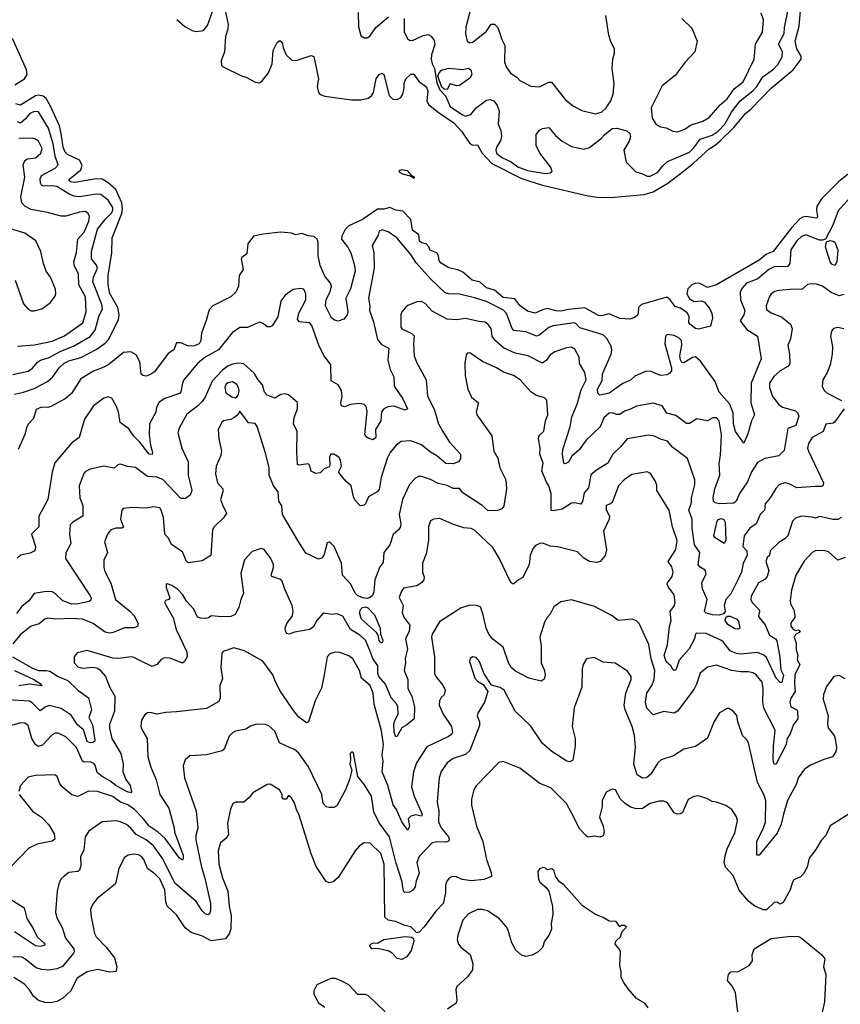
# Model space of a CAD drawing. Extents: x 2086813 to 2278017, y 548126 to 753336.
# Tile 283 of 461: x 2176140 to 2181562, y 684028 to 690537. Entities that reach past the tile are written whole.
import ezdxf

# ---------------------------------------------------------------- set-up
doc = ezdxf.new("R2010")
doc.units = 0

msp = doc.modelspace()

# ---------------------------------------------------------------- linework, layer by layer
at = {"layer": '0CON10XD'}
for points in [[(2179132.5, 690655), (2179087.7, 690487.7), (2179086, 690444), (2179096.7, 690395), (2179114.1, 690384.1), (2179135, 690388.8), (2179225, 690460), (2179255, 690506.2), (2179277.6, 690507.6), (2179299.4, 690485), (2179325.4, 690405.4), (2179345.7, 690365), (2179342.9, 690255), (2179354.5, 690224.5), (2179383.8, 690183.8), (2179425, 690156), (2179445, 690134), (2179517, 690097), (2179575, 690093.1), (2179635, 690124.2), (2179652.7, 690122.7), (2179746.2, 690006.2), (2179798.8, 689965), (2179855, 689937.5), (2179945, 689914.2), (2179983.3, 689925), (2180015, 689954), (2180045, 690000), (2180061.5, 690045), (2180067.1, 690115), (2180055.6, 690215), (2180058.6, 690275), (2180070.8, 690315), (2180070, 690345), (2180048, 690385), (2180032, 690435), (2180013.3, 690565)], [(2179870.2, 689679.8), (2179905, 689692.1), (2179985, 689752.5), (2180002.8, 689775), (2180055, 689817), (2180085, 689820), (2180151, 689801), (2180170.7, 689785), (2180174.8, 689765), (2180166.1, 689733.9), (2180132.7, 689675), (2180147.5, 689595), (2180210.3, 689530.3), (2180255, 689517.5), (2180285, 689501.4), (2180305, 689501.9), (2180355, 689525.6), (2180389.3, 689570.7), (2180421.2, 689598.8), (2180565, 689661.9), (2180595, 689690.7), (2180635, 689746.3), (2180715, 689772.8), (2180755, 689799.3), (2180798.5, 689845), (2180843.9, 689925), (2180899.6, 690000.4), (2180983.6, 690066.4), (2181010.3, 690095), (2181050.2, 690159.8), (2181119.7, 690210.3), (2181150.1, 690239.9), (2181178.8, 690291.2), (2181180.9, 690325), (2181154.6, 690375), (2181190, 690445), (2181193.2, 690485), (2181224.7, 690635)], [(2177177.8, 690537.8), (2177230.7, 690490.7), (2177278.8, 690465), (2177305, 690458.9), (2177355.3, 690464.7), (2177381.9, 690498.1), (2177425, 690621.2)], [(2177498.3, 690598.3), (2177517.5, 690505), (2177516.2, 690475), (2177500, 690425), (2177494.2, 690325), (2177472, 690265), (2177473.8, 690235), (2177483.3, 690225), (2177605, 690166.2), (2177640, 690155), (2177695, 690123.8), (2177725, 690120), (2177745, 690135.6), (2177784.2, 690185.8), (2177808.5, 690245), (2177815, 690332.5), (2177841.2, 690385), (2177859.3, 690399.3), (2177873.8, 690385), (2177881.2, 690351.2), (2177901.2, 690305), (2177938.3, 690268.3), (2177966.7, 690266.7), (2178065, 690300), (2178083, 690293), (2178114.4, 690145), (2178105.6, 690095), (2178114.5, 690054.5), (2178125, 690042.5), (2178155, 690030.6), (2178332.4, 690007.6), (2178395, 690008), (2178441.9, 690018.1), (2178465, 690033.3), (2178476.9, 690055), (2178495.5, 690145), (2178515, 690174), (2178535, 690184), (2178546.7, 690175), (2178581.2, 690035), (2178605, 690012.2), (2178635, 690008.7), (2178658, 690022), (2178671.6, 690045), (2178681.1, 690085), (2178679.7, 690115), (2178690.3, 690145), (2178725, 690176.4), (2178745, 690175.6), (2178778.8, 690125), (2178819.3, 690099.3), (2178830.5, 690085), (2178835.6, 690064.4), (2178830.7, 690000.7), (2178842, 689975), (2178904.6, 689924.6), (2179008.1, 689855), (2179059.2, 689799.2), (2179115, 689718), (2179135, 689708.3), (2179165, 689708.5), (2179177, 689685), (2179194.9, 689654.9), (2179258.6, 689585), (2179455, 689487.7), (2179595, 689443.3), (2179895, 689371.5), (2179955, 689363), (2180045, 689360.9), (2180265, 689380.8), (2180325, 689398.6), (2180423.1, 689456.9), (2180515, 689526.6), (2180592.8, 689587.2), (2180695, 689683.1), (2180735, 689707), (2180771.4, 689738.6), (2180858.1, 689825), (2180935, 689916.8), (2180972.1, 689947.9), (2181104.6, 690085), (2181250.5, 690205), (2181303.8, 690275), (2181303.8, 690295), (2181274.3, 690345), (2181264.1, 690394.1), (2181289.3, 690495), (2181300, 690595)], [(2178376.1, 690583.9), (2178379.3, 690489.3), (2178395, 690432.5), (2178415, 690417.5), (2178435, 690417.5), (2178453, 690427), (2178492, 690485), (2178577.1, 690555)], [(2180513.8, 690545), (2180581.1, 690481.1), (2180616, 690395), (2180601.2, 690325), (2180536.2, 690255), (2180471.2, 690168.8), (2180385, 690100), (2180311.9, 689955), (2180319.4, 689885), (2180345, 689843.8), (2180375, 689828), (2180411.7, 689821.7), (2180455, 689800), (2180485, 689796), (2180505, 689802), (2180535, 689812), (2180571.4, 689838.6), (2180653.3, 689865), (2180695, 689889.2), (2180767.1, 689972.9), (2180815, 690013.9), (2180859.6, 690080.4), (2180921.2, 690125), (2180992.9, 690275), (2181001.4, 690375), (2181048.5, 690455), (2181054.4, 690535), (2181038.8, 690578.8)], [(2178680.5, 690545), (2178680.9, 690455), (2178702.4, 690412.4), (2178715, 690402), (2178735, 690398.6), (2178805, 690432.9), (2178837.8, 690437.8), (2178858.7, 690428.7), (2178879.4, 690399.4), (2178883.5, 690373.5), (2178861.6, 690305), (2178858, 690275), (2178864.7, 690244.7), (2178880, 690215), (2178895, 690118.8), (2178915, 690072), (2178953.9, 690033.9), (2178985, 689963.1), (2179065, 689907.5), (2179085, 689899.4), (2179119.7, 689910.3), (2179155, 689954), (2179225, 690004), (2179251.7, 690008.3), (2179275, 689999.2), (2179295, 689970), (2179307.9, 689935), (2179300.6, 689845), (2179318, 689805), (2179324.4, 689765), (2179316.7, 689735), (2179290.5, 689695), (2179285.6, 689675), (2179290.5, 689655), (2179325, 689624.7), (2179387.3, 689597.3), (2179432.2, 689565), (2179495, 689539.5), (2179615, 689519.3), (2179645, 689523.5), (2179658, 689535), (2179646.9, 689565), (2179577.5, 689655), (2179552, 689705), (2179553.3, 689776.7), (2179575, 689806.2), (2179595, 689818), (2179636.7, 689825), (2179680.2, 689770.2), (2179725, 689734.5), (2179785, 689699.1), (2179870.2, 689679.8)], [(2176108.5, 690105), (2176171.5, 690145), (2176190, 690175), (2176184.6, 690205), (2176092.4, 690412.4)], [(2178965, 690076.2), (2178945, 690078), (2178930, 690090), (2178902.5, 690162.5), (2178910.8, 690185), (2178927.2, 690202.8), (2178975, 690215.3), (2179065, 690207.1), (2179105, 690215.3), (2179120, 690205), (2179128, 690175), (2179115, 690149.4), (2179045, 690102.3), (2179025, 690100), (2178985, 690112.5), (2178965, 690076.2)], [(2176105, 688061.8), (2176165, 688074.2), (2176235, 688098.1), (2176324.3, 688145.7), (2176359.1, 688175), (2176400.4, 688235), (2176432.9, 688267.1), (2176465, 688281.9), (2176545, 688304.2), (2176645, 688356.9), (2176705, 688397.6), (2176727, 688423), (2176791.9, 688551.9), (2176797, 688585), (2176789.4, 688635), (2176736.6, 688726.6), (2176724.7, 688785), (2176723.7, 688845), (2176749.6, 688995), (2176751.6, 689095), (2176815.7, 689255), (2176820.2, 689285), (2176814, 689325), (2176774.4, 689415), (2176725, 689457.6), (2176685, 689481.9), (2176645, 689484), (2176505, 689461.2), (2176475, 689464.3), (2176465, 689473.1), (2176471.4, 689485), (2176542.9, 689545), (2176552.9, 689575), (2176535, 689607.3), (2176455.5, 689645), (2176440.1, 689660.1), (2176427.6, 689695), (2176414.8, 689785), (2176402, 689835), (2176343.3, 689965), (2176315.3, 690015.3), (2176295, 690030.3), (2176265, 690037.3), (2176245, 690033.9), (2176145, 689972.1), (2176115, 689979.7)], [(2176095, 688191.5), (2176195.9, 688214.1), (2176225, 688233.5), (2176257.5, 688272.5), (2176277.5, 688285), (2176335, 688304.7), (2176410.9, 688345), (2176495, 688377.5), (2176605, 688442), (2176638.9, 688485), (2176663.3, 688575), (2176687.5, 688625), (2176681.6, 688655), (2176624, 688804), (2176627.6, 688835), (2176653.1, 688895), (2176647.2, 688915), (2176615.3, 688955), (2176614.7, 689005.3), (2176655, 689152.5), (2176705, 689215.8), (2176745.2, 689255), (2176755.8, 689275), (2176754.5, 689295), (2176725, 689343.4), (2176675, 689380.7), (2176645, 689382.8), (2176535, 689366.8), (2176499.4, 689369.4), (2176470.5, 689380.5), (2176385, 689433.2), (2176355, 689439.5), (2176296.2, 689436.2), (2176283.3, 689443.3), (2176277.3, 689455), (2176276, 689485), (2176283.4, 689506.6), (2176375, 689555.3), (2176393.2, 689576.8), (2176373.7, 689633.7), (2176361.1, 689715), (2176329.9, 689819.9), (2176265, 689927.8), (2176235, 689929.4), (2176205, 689914.5), (2176179.1, 689880.9), (2176145, 689852.9), (2176125, 689861.2)], [(2176173.5, 689606.5), (2176192.4, 689617.6), (2176245, 689624.5), (2176279.1, 689655), (2176287.9, 689685), (2176265, 689732.9), (2176245, 689747.8), (2176225, 689753.5), (2176135, 689750.9)], [(2176125, 688377.9), (2176238, 688388), (2176355, 688410.8), (2176435, 688446.8), (2176556.6, 688533.4), (2176579.6, 688605), (2176575.3, 688704.7), (2176531.6, 688785), (2176528.1, 688855), (2176500.4, 688915), (2176497.3, 688935), (2176515, 688996.7), (2176523.9, 689085), (2176565, 689131.5), (2176597.2, 689205), (2176600.9, 689235), (2176592.5, 689255), (2176575, 689269.7), (2176535.4, 689265.4), (2176445, 689238.2), (2176415, 689236.9), (2176322.8, 689262.8), (2176215, 689282), (2176173.5, 689305), (2176155, 689325.8), (2176146.8, 689365), (2176174.7, 689495), (2176162.3, 689575), (2176173.5, 689606.5)], [(2178745, 689487.5), (2178722, 689502), (2178671.4, 689515), (2178655.8, 689525), (2178647.5, 689535), (2178650, 689540), (2178665, 689546.7), (2178699.1, 689539.1), (2178722.3, 689512.3), (2178748, 689495), (2178745, 689487.5)], [(2181614.8, 689515.2), (2181551.9, 689468.1), (2181438.8, 689355), (2181407.5, 689305), (2181404.1, 689275), (2181410.5, 689235), (2181406.2, 689223.8), (2181335, 689234.8), (2181315, 689231.9), (2181295, 689219.8), (2181240.1, 689159.9), (2181118.2, 689005), (2181075, 688985.8), (2181025, 688947.1), (2180745, 688783.6), (2180685, 688767.1), (2180633.3, 688793.3), (2180605, 688795.2), (2180581.5, 688785), (2180555, 688757.7), (2180548.1, 688725), (2180565, 688694.1), (2180595, 688674.1), (2180645, 688677.8), (2180665, 688670), (2180700, 688625), (2180713.1, 688595), (2180716.9, 688565), (2180705, 688511.2), (2180625, 688490.8), (2180605, 688495.2), (2180567.3, 688525), (2180562.1, 688535), (2180563.5, 688575), (2180549, 688599), (2180505, 688629.1), (2180470.8, 688640.8), (2180438.5, 688685), (2180415, 688701.4), (2180248.1, 688655), (2180229.5, 688635), (2180226.1, 688595), (2180219.2, 688580.8), (2180203, 688567), (2180172.2, 688557.7), (2180105, 688561.6), (2180035, 688591.9), (2179985, 688578.6), (2179965, 688580.2), (2179875, 688632.2), (2179765, 688622), (2179715, 688610), (2179685, 688611.1), (2179625, 688627.2), (2179595, 688618.9), (2179545, 688597.5), (2179495, 688610.6), (2179445, 688647.5), (2179410.4, 688690.4), (2179335, 688700.6), (2179278.1, 688748.1), (2179224.4, 688765), (2179181.3, 688801.3), (2179129.2, 688815), (2179068.3, 688868.3), (2179034.1, 688884.1), (2178975, 688896.2), (2178925, 688927.3), (2178911.8, 688941.8), (2178906, 688975), (2178895, 688994.5), (2178852.2, 689012.2), (2178843.5, 689035), (2178825.7, 689055), (2178795, 689062.5), (2178782.3, 689072.3), (2178777.3, 689115), (2178736.3, 689146.3), (2178723.5, 689215), (2178670.8, 689270.8), (2178625, 689278), (2178585, 689294.3), (2178545, 689284.8), (2178505, 689284.2), (2178405, 689216.2), (2178313.9, 689175), (2178290.3, 689149.7)], [(2181645, 689381.4), (2181547.1, 689272.9), (2181512, 689178), (2181463.8, 689086.2), (2181445, 689078.8), (2181425, 689079.2), (2181335, 689114.4), (2181305, 689103.3), (2181275, 689075.5), (2181235.9, 689015), (2181227.8, 688925), (2181215.6, 688905), (2181125, 688903.9), (2181088.9, 688885), (2181016.6, 688823.4), (2180942.5, 688795), (2180910.5, 688759.5), (2180900.9, 688735), (2180902.7, 688685), (2180931.9, 688615), (2180925.6, 688585), (2180900, 688545), (2180945, 688488.1), (2181015.6, 688445), (2181038.9, 688295), (2180972, 688135), (2180971.1, 688005), (2180995.6, 687925), (2180975.6, 687885), (2180950.9, 687799.1), (2180925, 687737.5), (2180870, 687815), (2180856.2, 687865), (2180853.4, 687935), (2180832.6, 687995), (2180762, 688075), (2180735.3, 688145), (2180638.7, 688278.7), (2180605, 688309.1), (2180585, 688304.6), (2180527.7, 688267.7), (2180515, 688270.8), (2180505, 688287.5), (2180502.7, 688315), (2180515.9, 688385.9), (2180513.6, 688415), (2180495, 688434.5), (2180465, 688448.8), (2180417.5, 688455), (2180405.9, 688444.1), (2180403.1, 688395), (2180446.7, 688235), (2180445.5, 688215), (2180435, 688200), (2180415, 688188.9), (2180375, 688185.6), (2180305, 688213.3), (2180275, 688210.9), (2180205, 688180), (2180176.5, 688153.5), (2180125, 688132.3), (2180035, 688067.3), (2179973.3, 688055), (2179958.9, 688068.9), (2179958.2, 688095), (2179988.6, 688151.4), (2179991.7, 688195), (2180047.9, 688325), (2180052.3, 688355), (2180048.5, 688378.5), (2180018.8, 688428.8), (2179995, 688452.4), (2179840.7, 688500.7), (2179817, 688527), (2179802.4, 688532.4), (2179665, 688513.1), (2179635, 688501.2), (2179569.9, 688450.1), (2179555, 688444.7), (2179483.3, 688473.3), (2179405, 688481.8), (2179394.2, 688495), (2179355.8, 688595), (2179337.3, 688617.3), (2179225, 688674.1), (2179145, 688698.8), (2179045, 688722.1), (2178975, 688724), (2178950.8, 688730.9), (2178854.2, 688824.2), (2178759.2, 688929.2), (2178725, 688984.5), (2178631.1, 689095), (2178575, 689135.3), (2178535, 689147.5), (2178515, 689138), (2178508.1, 689111.9), (2178468.5, 689045), (2178478.8, 688995), (2178482.2, 688895), (2178444, 688695), (2178453.9, 688643.9), (2178452.2, 688615), (2178478.7, 688538.7), (2178503, 688423), (2178530.3, 688390.3), (2178578.5, 688365), (2178571.6, 688285), (2178588.4, 688225), (2178611.2, 688175), (2178614.6, 688115), (2178671.2, 688031.2), (2178703.3, 687965), (2178685, 687956.2), (2178615, 687981.4), (2178572.7, 687977.3), (2178546.4, 687965), (2178530, 687945), (2178526.2, 687885), (2178491.7, 687828.3), (2178493.8, 687775), (2178475, 687759.6), (2178447.3, 687767.3), (2178428.6, 687778.6), (2178420.9, 687795), (2178436.8, 687946.8), (2178429.2, 687979.2), (2178415, 687992.7), (2178385, 687998.8), (2178325, 687993.1), (2178285, 687978), (2178266.7, 687985), (2178260.8, 688005), (2178270, 688045), (2178266.4, 688086.4), (2178243.2, 688123.2), (2178198.6, 688148.6), (2178196.2, 688255), (2178150.6, 688315), (2178118.5, 688378.5), (2178070.5, 688515), (2178055, 688532.5), (2177989.7, 688539.7), (2177975.6, 688555), (2177983.8, 688596.2), (2178029.5, 688685), (2178031.4, 688725), (2178017.5, 688755), (2177995, 688760.6), (2177947, 688753), (2177894.3, 688715), (2177864.5, 688675), (2177845, 688572.5), (2177807.3, 688512.7), (2177795, 688506.2), (2177775, 688506.7), (2177748.9, 688528.9), (2177725, 688537.1), (2177645, 688502.2), (2177595, 688501.2), (2177542.8, 688467.2), (2177453.5, 688355), (2177365, 688306.7), (2177314.6, 688265), (2177224.5, 688155), (2177215.3, 688134.7), (2177205, 688076.2), (2177196.7, 688065), (2177098.3, 688031.7), (2177062.3, 688007.7), (2177044.6, 687975), (2177038.5, 687941.5), (2176997.3, 687865), (2176996.2, 687795), (2177003.8, 687725), (2177017.5, 687675), (2177015, 687663.1), (2176995, 687665.5), (2176985.5, 687675), (2176933.9, 687743.9), (2176894, 687784), (2176861.8, 687831.8), (2176804.6, 687874.6), (2176793.7, 687943.7), (2176777.8, 687985), (2176748, 688035), (2176725, 688044.4), (2176695, 688034.5), (2176628.2, 687985), (2176568.5, 687895), (2176533.5, 687775), (2176483.1, 687736.9), (2176373.1, 687606.9), (2176355.5, 687545), (2176325.4, 687364.6), (2176267.5, 687255), (2176267.1, 687185), (2176218, 687135), (2176244.3, 687055), (2176242.5, 687035), (2176235, 687023.8), (2176208.8, 687011.2), (2176145, 686997.8), (2176122.6, 686977.4)], [(2176109.4, 688815), (2176165, 688658), (2176195, 688622.9), (2176215, 688612.9), (2176235, 688611.4), (2176286.7, 688625), (2176341.2, 688665), (2176375, 688710), (2176379.2, 688725), (2176375.7, 688755), (2176342.5, 688835), (2176314.2, 688875), (2176296.2, 688925), (2176279.2, 689005), (2176245.8, 689075), (2176175, 689125.5), (2176028.7, 689168.7)], [(2178290.3, 689149.7), (2178269.3, 689105), (2178266.7, 689085), (2178306.2, 689035), (2178326.8, 688995), (2178351.8, 688911.8), (2178355.8, 688875), (2178325, 688756.9), (2178294.5, 688695), (2178307.8, 688605), (2178304.1, 688585), (2178281.9, 688558.1), (2178245, 688544.7), (2178219.9, 688549.9), (2178200.7, 688565), (2178159.7, 688645), (2178165, 688687.5), (2178192.2, 688737.7), (2178200.4, 688775), (2178193.6, 688795), (2178155, 688840.6), (2178125, 688912.5), (2178111.6, 688975), (2178112.1, 689065), (2178105.8, 689085.8), (2178085, 689102.9), (2178045, 689108.9), (2178005, 689124.4), (2177965, 689114.2), (2177935.4, 689125.4), (2177865, 689133.1), (2177749.2, 689119.2), (2177685, 689104.7), (2177648.1, 689055), (2177641.7, 688988.3), (2177607.5, 688965), (2177603.9, 688956.1), (2177615.7, 688885), (2177590.8, 688845), (2177586.7, 688775), (2177567.8, 688735), (2177535, 688703.6), (2177415, 688644.5), (2177391.5, 688618.5), (2177372.4, 688547.6), (2177340.6, 688465), (2177337.1, 688415), (2177325, 688394.3), (2177295, 688380), (2177255, 688378), (2177205, 688401.2), (2177175, 688400), (2177159.2, 688355), (2177120.8, 688329.2), (2177031.1, 688208.9), (2177005, 688190.5), (2176975, 688180), (2176954.2, 688184.2), (2176943.3, 688193.3), (2176934.1, 688275), (2176910.6, 688320.6), (2176875, 688341.6), (2176826.1, 688336.1), (2176731.2, 688258.8), (2176695, 688238.7), (2176626.6, 688213.4), (2176545, 688161.8), (2176481.6, 688065), (2176440.5, 688029.5), (2176345, 687979.1), (2176325, 687973.6), (2176285, 687975.5), (2176249.8, 687960.2), (2176230.5, 687899.5), (2176197.1, 687865), (2176186.9, 687845), (2176174, 687794), (2176130.6, 687695)], [(2181525, 688910.8), (2181505, 688920.6), (2181495, 688937.1), (2181463.3, 689035), (2181471.7, 689068.3), (2181493.8, 689076.2), (2181515, 689073.6), (2181525, 689065.5), (2181546.2, 689015), (2181540, 688935), (2181525, 688910.8)], [(2181585, 688719.3), (2181555, 688711.3), (2181502.3, 688732.3), (2181445, 688775.4), (2181405, 688788.2), (2181368.3, 688791.7), (2181345, 688785.7), (2181307.6, 688752.4), (2181255, 688756.2), (2181155, 688747.1), (2181129.8, 688740.2), (2181105.8, 688725), (2181093.4, 688706.6), (2181072.2, 688645), (2181075, 688621.2), (2181105, 688598.1), (2181173.2, 688573.2), (2181233.7, 688523.7), (2181244.4, 688495), (2181233.7, 688426.3), (2181216, 688385), (2181226.1, 688326.1), (2181227.6, 688262.4), (2181215.9, 688244.1), (2181165, 688216.4), (2181121.8, 688178.2), (2181094.7, 688135), (2181093.8, 688105), (2181115, 688046.5), (2181155, 687993.1), (2181180, 687975), (2181265, 687950.6), (2181281.9, 687935), (2181287.8, 687915), (2181267.5, 687855), (2181214.6, 687835), (2181192, 687688), (2181155, 687654.4), (2181064.1, 687635.9), (2181015, 687610.5), (2180975, 687547.1), (2180948, 687482), (2180895.2, 687405), (2180873.5, 687355), (2180859, 687341), (2180765, 687335.8), (2180735, 687342.5), (2180724.3, 687354.3), (2180722.7, 687375), (2180733.7, 687435), (2180766.9, 687525), (2180761.1, 687605), (2180771.2, 687655), (2180777.6, 687792.4), (2180761.2, 687885), (2180745, 687903.8), (2180720, 687905), (2180685, 687885.8), (2180615, 687898.2), (2180565, 687868.1), (2180545, 687868.1), (2180475, 687920.9), (2180415.7, 687935), (2180384.3, 687985), (2180325, 688000.9), (2180215, 687982.5), (2180175, 687961.8), (2180135, 687950), (2180105, 687927.1), (2180085, 687926.9), (2180055, 687937.9), (2180035, 687936.1), (2179999.1, 687905)], [(2179999.1, 687905), (2179975, 687845.6), (2179881.7, 687758.3), (2179836.7, 687693.3), (2179787.5, 687652.5), (2179765, 687612.2), (2179745, 687600), (2179736.2, 687605), (2179725.9, 687665), (2179728.7, 687695), (2179776.1, 687845), (2179787.8, 687912.2), (2179824.3, 687995), (2179849, 688091), (2179883.8, 688155), (2179875, 688203.8), (2179839.2, 688265), (2179836.9, 688305), (2179808.2, 688358.2), (2179785, 688370.9), (2179752.4, 688367.6), (2179675, 688341.8), (2179645, 688320.5), (2179620.6, 688285), (2179595, 688265.6), (2179498.9, 688315), (2179413.4, 688333.4), (2179337.5, 688367.5), (2179281.2, 688415), (2179262.2, 688445), (2179255.5, 688495), (2179235, 688522.9), (2179215, 688538.1), (2179175, 688540.8), (2179085, 688560.9), (2179027.8, 688552.2), (2178965, 688556.6), (2178865, 688610.8), (2178820.1, 688660.1), (2178795, 688673.5), (2178765, 688672.2), (2178705, 688648.1), (2178689.2, 688635), (2178665.7, 688605), (2178658.6, 688585), (2178658.8, 688505), (2178665, 688493.8), (2178732, 688462), (2178746.5, 688446.5), (2178741.5, 688395), (2178746.8, 688315), (2178762.3, 688272.3), (2178825.5, 688155.5), (2178835, 688050), (2178880.4, 687955), (2178907.5, 687865), (2178935, 687814.6), (2178979.2, 687745), (2179051.8, 687665), (2179053, 687637), (2179040, 687615), (2179005, 687601.8), (2178955, 687602.5), (2178895, 687654.6), (2178855, 687677.9), (2178795, 687725.4), (2178725, 687753.3), (2178661.1, 687748.9), (2178626.3, 687723.7), (2178588.6, 687675), (2178566.9, 687635), (2178528.5, 687511.5), (2178515, 687432), (2178500.8, 687415), (2178445, 687382.9), (2178425, 687336.7), (2178415, 687328), (2178395, 687322.5), (2178386.4, 687326.4), (2178355, 687362), (2178345, 687382.5), (2178330, 687455), (2178295.6, 687485.6), (2178246.7, 687545), (2178266.7, 687585), (2178260, 687625), (2178248.8, 687645), (2178215, 687664), (2178196.2, 687663.8), (2178188, 687645), (2178189.5, 687590.5), (2178185, 687581.2), (2178151.7, 687568.3), (2178125, 687541.2), (2178096.1, 687536.1), (2178065, 687553.3), (2178055, 687592.5), (2178045, 687600), (2177985, 687591.4), (2177975.8, 687595.8), (2177970.3, 687675), (2177973.5, 687815), (2177948.1, 687865), (2177953, 687907), (2177974.4, 687965), (2177976, 688006), (2177915.8, 688055.8), (2177895, 688063.8), (2177865, 688058.8), (2177825, 688033.8), (2177775, 688054.4), (2177757.8, 688075), (2177744, 688124), (2177715.5, 688155), (2177689.1, 688199.1), (2177621.4, 688261.4), (2177586.2, 688266.2), (2177545, 688258.8), (2177515, 688245.8), (2177479.9, 688220.1), (2177411.8, 688148.2), (2177365, 688042.5), (2177345, 688011.9), (2177315, 687981.4), (2177245, 687928.8), (2177192.8, 687837.2), (2177185.6, 687805), (2177210.6, 687705), (2177253.3, 687615), (2177253.5, 687525), (2177277.5, 687425), (2177266.6, 687393.4), (2177235, 687371.9), (2177205, 687371.9), (2177085, 687497.1), (2177045, 687512.7), (2176985, 687516.5), (2176905, 687577.5), (2176852.4, 687582.4), (2176805, 687599.2), (2176787.5, 687595), (2176765, 687573.1), (2176695, 687585.5), (2176604.6, 687565.4), (2176575, 687550.8), (2176562.8, 687537.2), (2176533.1, 687455), (2176536.8, 687376.8), (2176557.1, 687325), (2176557.1, 687255), (2176492.1, 687215), (2176473.5, 687196.5), (2176468.8, 687135), (2176478.9, 687075), (2176445, 687013.3), (2176441.5, 686975), (2176601.4, 686735), (2176611.4, 686715), (2176610.5, 686699.5), (2176598.9, 686691.1), (2176525.5, 686674.5), (2176485, 686673.3), (2176424.6, 686694.6), (2176375, 686742.7), (2176354, 686754), (2176315, 686757.2), (2176235, 686744.4), (2176200.5, 686695), (2176155, 686658.5), (2176117.8, 686612.2)], [(2181584.2, 688494.2), (2181545, 688502), (2181517.5, 688495), (2181502.7, 688477.3), (2181498, 688445), (2181510, 688375), (2181507.5, 688325), (2181494.4, 688255), (2181475.5, 688205), (2181446.4, 688155), (2181442.5, 688115), (2181455, 688085.8), (2181475, 688066.9), (2181569.7, 688019.7)], [(2181586.7, 687965), (2181523.6, 687876.4), (2181515, 687870), (2181466.2, 687863.8), (2181448.5, 687815), (2181375, 687775.6), (2181351.5, 687735), (2181345.5, 687705), (2181350.9, 687685), (2181450.6, 687475), (2181447.5, 687455), (2181440, 687450), (2181395, 687451.5), (2181275, 687442.3), (2181225, 687469.6), (2181195, 687476.2), (2181160.8, 687465), (2181135, 687438), (2181098.2, 687375), (2181064.6, 687335.4), (2181061.5, 687295), (2181032.2, 687265), (2181006, 687205), (2180963.7, 687176.3), (2180926.5, 687125), (2180917.8, 687055), (2180945.4, 687025), (2180945.7, 686995), (2180920, 686945), (2180908.2, 686885), (2180885.9, 686834.1), (2180837.9, 686742.1), (2180804.7, 686705), (2180794.5, 686664.5), (2180801.2, 686625), (2180790.5, 686609.5), (2180760.5, 686599.5), (2180717.6, 686602.4), (2180675, 686613.1), (2180663.8, 686625), (2180681.4, 686705), (2180651.9, 686775), (2180647.5, 686815), (2180675, 686874), (2180668.2, 686898.2), (2180635, 686916.7), (2180623.6, 686933.6), (2180634.7, 687015), (2180598, 687065), (2180583.3, 687175), (2180582.2, 687235), (2180561.1, 687295), (2180578.5, 687345), (2180579.2, 687375), (2180600.4, 687465), (2180600, 687495), (2180553.1, 687635), (2180455, 687708.1), (2180420.7, 687750.7), (2180375, 687763.3), (2180335, 687783.3), (2180295, 687790.5), (2180153.8, 687766.2), (2180112.1, 687715), (2180058.5, 687665), (2180025.6, 687605), (2179951.4, 687558.6), (2179912.9, 687527.1), (2179897.3, 687442.7), (2179870.5, 687409.5), (2179859.3, 687350.7), (2179846.6, 687333.4), (2179805, 687343.3), (2179785, 687340.8), (2179725, 687302.1), (2179665, 687289.4), (2179652.1, 687292.1), (2179651.6, 687405), (2179636.9, 687455), (2179618.2, 687485), (2179590, 687555), (2179598.8, 687605), (2179575.6, 687665), (2179577.8, 687705), (2179566.9, 687765), (2179572.7, 687787.3), (2179603.6, 687816.4), (2179613.1, 687885), (2179630, 687925), (2179622.4, 688022.4), (2179607.4, 688037.4), (2179555, 688051.9), (2179517.8, 688077.8), (2179445.8, 688155), (2179402, 688185), (2179337.1, 688207.1), (2179291.2, 688235), (2179197, 688277), (2179115, 688333.8), (2179098.3, 688331.7), (2179088.8, 688321.2), (2179080.6, 688265), (2179082.2, 688185), (2179101.1, 688095), (2179125, 688040.8), (2179172, 688005), (2179155.8, 687945), (2179160, 687925), (2179260, 687785), (2179272.7, 687685), (2179298.3, 687638.3), (2179312.5, 687575), (2179351.1, 687495), (2179355.4, 687435), (2179338.2, 687321.8), (2179325, 687304.3), (2179297.1, 687292.9), (2179235, 687291.1), (2179196.4, 687326.4), (2179068.5, 687408.5), (2179045, 687438), (2179005, 687438.5), (2178965, 687458.5), (2178905, 687471.5), (2178855, 687497.5), (2178795, 687517.3), (2178775, 687516.7), (2178754.3, 687505), (2178715.4, 687464.6), (2178669.1, 687365), (2178646.8, 687265), (2178659.2, 687205), (2178655.3, 687185), (2178642.3, 687165), (2178606.7, 687133.3), (2178585.5, 687064.5), (2178546.8, 687015), (2178540.4, 686949.6), (2178519.2, 686920.8), (2178486, 686835), (2178479.8, 686755), (2178470.3, 686729.7), (2178455, 686716.2), (2178435, 686711.4), (2178405, 686715.2), (2178371.1, 686731.1), (2178355.7, 686745.7), (2178326.8, 686805), (2178273.3, 686865), (2178266.2, 686945), (2178217.5, 687055), (2178195, 687076.7), (2178185, 687083.3), (2178171.2, 687078.8), (2178149.2, 686995), (2178135, 686978), (2178115, 686970), (2178030.3, 687010.3), (2177978.1, 687095), (2177876.9, 687265), (2177872.3, 687322.3), (2177852, 687355), (2177847.9, 687415), (2177816.2, 687456.2), (2177788.9, 687525), (2177788.1, 687575), (2177767.1, 687665), (2177707.9, 687847.9), (2177695, 687867.1), (2177652.5, 687872.5), (2177595, 687950), (2177582, 687925), (2177555, 687904.4), (2177535, 687894.4), (2177487.5, 687885), (2177475, 687876.2), (2177452, 687825), (2177455.6, 687765), (2177474.3, 687685), (2177468.6, 687655), (2177437.8, 687585), (2177433.6, 687535), (2177446.7, 687475), (2177481.9, 687435), (2177482.1, 687415), (2177467.7, 687365), (2177480.8, 687329.2)], [(2177565, 688038), (2177575, 688043.3), (2177584.4, 688055.6), (2177589.5, 688080.5), (2177586.4, 688105), (2177575.5, 688125), (2177545, 688142.3), (2177515, 688136.2), (2177502.7, 688125), (2177494.6, 688105), (2177500.9, 688070.9), (2177545, 688041.4), (2177565, 688038)], [(2181570, 687245), (2181545, 687232.7), (2181512.2, 687232.2), (2181426.7, 687253.3), (2181397.5, 687242.5), (2181375, 687248.1), (2181305, 687254.4), (2181265, 687240.8), (2181245, 687221.2), (2181215.4, 687124.6), (2181195, 687104.4), (2181155, 687080), (2181097.5, 687025), (2181093.3, 686995), (2181079.1, 686980.9), (2181069.6, 686955), (2181090, 686895), (2181078.5, 686855), (2181065, 686838.9), (2181021.1, 686815), (2180971.9, 686725), (2180970, 686705), (2180978.5, 686685), (2181026.2, 686635), (2181029.1, 686625), (2181020.9, 686595), (2181025.4, 686585), (2181066, 686536), (2181095, 686469.2), (2181134.5, 686445), (2181141.6, 686431.6), (2181162.4, 686322.4), (2181168.8, 686238.8), (2181186.7, 686203.3), (2181176.5, 686155), (2181165, 686155.8), (2181139.2, 686185), (2181075, 686319.5), (2181056.2, 686336.2), (2181015, 686354.5), (2180905, 686342.6), (2180875, 686346.7), (2180833.9, 686365), (2180787.9, 686425), (2180772.5, 686435), (2180675, 686479.1), (2180615, 686482.5), (2180605, 686476), (2180598, 686445), (2180563.2, 686376.8), (2180496.6, 686303.4), (2180475, 686236), (2180465, 686233.8), (2180455, 686240.8), (2180442.1, 686265), (2180412.2, 686292.2), (2180399.1, 686335), (2180420, 686405), (2180432.3, 686525), (2180444.6, 686565), (2180437.3, 686625), (2180465.5, 686665), (2180471.8, 686685), (2180465.3, 686735.3), (2180425.7, 686785), (2180417.5, 686805), (2180419.2, 686815), (2180450, 686855), (2180456.7, 686885), (2180449.8, 686919.8), (2180424.2, 686955), (2180476.1, 687033.9), (2180483.1, 687095), (2180454, 687185), (2180431.2, 687295), (2180350, 687425), (2180348.8, 687458.8), (2180338.3, 687488.3), (2180307.4, 687537.4), (2180285, 687548.5), (2180185, 687530), (2180134.6, 687495.4), (2180097.1, 687455), (2180054.5, 687345.5), (2180044.5, 687335.5), (2180014.6, 687325), (2180015, 687296.2), (2180037.5, 687255), (2180034.2, 687235), (2179997.1, 687155), (2180017.9, 687032.1), (2180008, 686995), (2179974.3, 686955.7), (2179952, 686948), (2179905, 686956), (2179866.6, 686976.6), (2179825, 687019.6), (2179693, 687053), (2179645, 687056.7), (2179595.7, 687075.7), (2179576.1, 687073.9), (2179548.8, 687061.2), (2179530.7, 687039.3), (2179512.3, 686995), (2179506.7, 686935), (2179465, 686848.8), (2179435, 686834), (2179405, 686808), (2179395, 686808), (2179385, 686816.2), (2179307.7, 686977.7), (2179265, 687047.1), (2179145, 687163.3), (2179124, 687174), (2179075, 687178.4), (2178995, 687204), (2178915, 687238.9), (2178874.2, 687235.8), (2178854, 687225), (2178840, 687185), (2178841.8, 687095), (2178824.6, 687005), (2178802.2, 686945), (2178801.4, 686885), (2178812.4, 686852.4), (2178810.5, 686835), (2178795.3, 686814.7), (2178764.7, 686795.3), (2178675, 686778.1), (2178659.4, 686755), (2178647.6, 686717.6), (2178674.5, 686665), (2178667.9, 686617.9), (2178677, 686587), (2178718, 686535), (2178713.8, 686495), (2178690, 686445), (2178701.3, 686375), (2178687.9, 686315), (2178690, 686285), (2178680.9, 686235), (2178705.5, 686175), (2178705.3, 686115), (2178730, 686065), (2178747.5, 685995), (2178745.8, 685915), (2178695, 685872.5), (2178664.6, 685855.4), (2178635, 685800.8), (2178625, 685796.2), (2178615, 685827.5), (2178611.9, 685875), (2178619.2, 685905), (2178641.1, 685945), (2178638.9, 685995), (2178630, 686015), (2178594.4, 686055), (2178557.5, 686145), (2178512.5, 686195), (2178506.2, 686216.2), (2178505.2, 686265), (2178473.5, 686315), (2178453.2, 686366.8), (2178423.9, 686435), (2178387.8, 686467.8), (2178324.6, 686505), (2178275, 686594), (2178235, 686608.8), (2178205, 686603.8), (2178145, 686613.8), (2178104.2, 686565), (2178078.2, 686521.8), (2178056, 686505), (2177955, 686488.1), (2177920, 686475), (2177905, 686478.8), (2177895.6, 686495.6), (2177894.6, 686515), (2177906.1, 686545), (2177943.1, 686595), (2177946.6, 686625), (2177941.3, 686665), (2177891.2, 686771.2), (2177875, 686825.6), (2177865, 686836.4), (2177805.7, 686855.7), (2177802.5, 686865), (2177817.8, 686915), (2177816.9, 686935), (2177799.2, 686975), (2177754.4, 687034.4), (2177735, 687040.8), (2177675, 687020.8), (2177625, 686966.2), (2177600, 686875), (2177608, 686828), (2177618.1, 686745), (2177600.9, 686705), (2177588.2, 686651.8), (2177563.8, 686605), (2177535, 686590.8), (2177475, 686589.2), (2177405, 686596), (2177387, 686583), (2177365, 686577.8), (2177335, 686579.5), (2177315, 686588.1), (2177289.7, 686639.7), (2177242.7, 686692.7), (2177218.4, 686735), (2177185, 686769.1), (2177145, 686796.9), (2177115, 686806.7), (2177107, 686803), (2177106.7, 686783.3), (2177131.2, 686715), (2177126.1, 686703.9), (2177102.5, 686697.5), (2177096.7, 686685), (2177153.1, 686583.1), (2177173.3, 686505), (2177245, 686358.8), (2177245.6, 686325), (2177229.2, 686295), (2177215, 686284), (2177135, 686315.6), (2177095, 686318), (2177075, 686306.7), (2177046.7, 686275), (2177015, 686261.4), (2176943.3, 686296.7), (2176895, 686321.2), (2176875.5, 686324.5), (2176795, 686313.1), (2176755.7, 686315.7), (2176585, 686366.9), (2176518.8, 686351.2), (2176500, 686325), (2176500.8, 686285), (2176525, 686258.6), (2176555, 686250.9), (2176625, 686255.8), (2176655, 686250), (2176669.7, 686239.7), (2176707.5, 686195), (2176735, 686121.2), (2176768.1, 686065), (2176766.2, 685965), (2176733.3, 685876.7), (2176732.4, 685852.4), (2176749.3, 685785), (2176808.2, 685685), (2176824.2, 685615.8), (2176822.5, 685565), (2176842.1, 685515), (2176870.5, 685475), (2176877.6, 685432.4), (2176874, 685426), (2176845, 685434.8), (2176775, 685473.6), (2176735.5, 685504.5), (2176684, 685534), (2176650.9, 685560.9), (2176638.6, 685608.6), (2176629.6, 685619.6), (2176605, 685630.9), (2176565, 685629.1), (2176555.3, 685635.3), (2176515.4, 685725), (2176445, 685795.5), (2176395, 685819.4), (2176375, 685820.8), (2176355, 685810), (2176290, 685740), (2176262.8, 685732.8), (2176243.6, 685745), (2176219.6, 685785), (2176195, 685870.8), (2176175, 685885.6), (2176145, 685889.4), (2176063.8, 685865)], [(2177480.8, 687329.2), (2177505.5, 687275), (2177488.5, 687245), (2177425.7, 687185), (2177414.5, 687165), (2177403.8, 686995), (2177345, 686958.5), (2177255.6, 686945.6), (2177241.9, 686955), (2177215, 687020), (2177144.7, 687064.7), (2177121.7, 687111.7), (2177098.9, 687135), (2177089.7, 687245), (2177075.6, 687295), (2177065, 687309.2), (2177026.6, 687316.6), (2176975, 687307.8), (2176885, 687312.9), (2176824.1, 687305.9), (2176813.8, 687295), (2176806, 687235), (2176825, 687182.5), (2176815.6, 687174.4), (2176775, 687176.4), (2176742.9, 687165), (2176720, 687135), (2176699.2, 687085), (2176720.6, 687015), (2176696.7, 686965), (2176695.5, 686915), (2176701.4, 686888.6), (2176743, 686813), (2176773.8, 686705), (2176867.5, 686627.5), (2176896.5, 686596.5), (2176922.5, 686545), (2176918.6, 686525), (2176895, 686516.8), (2176832.5, 686517.5), (2176757.5, 686485), (2176735, 686482.2), (2176705, 686488.5), (2176624.4, 686545), (2176555, 686573.1), (2176485, 686578.8), (2176377, 686573), (2176325, 686580.9), (2176306.2, 686575), (2176267.8, 686542.2), (2176215, 686527.5), (2176145, 686471.9), (2176095, 686410.8)], [(2180795, 687074.4), (2180735, 687111.5), (2180725.4, 687125.4), (2180747.9, 687222.1), (2180757.1, 687232.9), (2180775, 687238.4), (2180792.3, 687232.3), (2180800.8, 687215), (2180805.4, 687094.6), (2180795, 687074.4)], [(2181595, 686980.8), (2181545, 686963.5), (2181485, 687018.6), (2181455, 687027.5), (2181395.7, 687025.7), (2181375, 687014.2), (2181323.4, 686956.6), (2181267.8, 686865), (2181239.4, 686765), (2181230, 686695), (2181232.5, 686675), (2181254, 686635), (2181262.5, 686595), (2181262.5, 686585), (2181235, 686550), (2181235, 686528), (2181245, 686512.7), (2181265, 686500), (2181285, 686502.5), (2181296.1, 686496.1), (2181290, 686485), (2181266.7, 686473.3)], [(2181266.7, 686473.3), (2181257.8, 686455), (2181271.1, 686415), (2181270.9, 686370.9), (2181282, 686335), (2181276.7, 686305), (2181293.8, 686275), (2181262.2, 686205), (2181258.7, 686148.7), (2181263.1, 686095), (2181235, 686052), (2181228.8, 686025), (2181235.8, 685995), (2181274.1, 685974.1), (2181280, 685965), (2181281.9, 685915), (2181253.4, 685876.6), (2181230.8, 685815), (2181210.9, 685785), (2181203.8, 685745), (2181135, 685612.5), (2181125, 685616.2), (2181119.2, 685645), (2181119.6, 685735), (2181130.7, 685840.7), (2181056, 685986), (2181050.6, 686025), (2181052.2, 686115), (2181045, 686158), (2181005.6, 686205), (2180985, 686218.8), (2180955, 686226.8), (2180905, 686225.4), (2180845.5, 686234.5), (2180745, 686270), (2180683.6, 686256.4), (2180635, 686218), (2180612.5, 686145), (2180595, 686109.2), (2180485.8, 685965), (2180465, 685952.9), (2180395, 685963.3), (2180325, 685940.8), (2180284.7, 685984.7), (2180274.6, 686025), (2180284.1, 686085), (2180316.5, 686135), (2180332.8, 686175), (2180337.5, 686235), (2180311.2, 686311.2), (2180295.8, 686405.8), (2180232, 686545), (2180215, 686563.8), (2180186.4, 686573.6), (2180095, 686565.8), (2180055, 686595.6), (2179937.7, 686657.7), (2179785, 686702), (2179715, 686687.8), (2179668.6, 686655), (2179645, 686606), (2179624.6, 686585.4), (2179608.1, 686555), (2179577.5, 686455), (2179585.5, 686395), (2179586.4, 686285), (2179607.5, 686235), (2179612.2, 686205), (2179605, 686176.7), (2179585, 686164), (2179505, 686183.5), (2179415, 686229.6), (2179386.2, 686255), (2179369.7, 686285), (2179335, 686389.4), (2179265, 686441.4), (2179240, 686475), (2179221.3, 686515), (2179203, 686603), (2179184.2, 686655), (2179157.5, 686665), (2179114.1, 686665.9), (2179053.3, 686646.7), (2179018.6, 686625), (2178913.3, 686556.7), (2178864.7, 686475), (2178860.8, 686455), (2178879.6, 686325), (2178881.5, 686215), (2178890, 686195), (2178936.8, 686136.8), (2178951.8, 686105), (2178945.5, 686074.5), (2178924.5, 686055.5), (2178912.9, 686035), (2178910.6, 686005), (2178937.1, 685945), (2178992.2, 685865), (2179000.5, 685825), (2178990.7, 685809.3), (2178972.6, 685797.4), (2178829.1, 685730.9), (2178761.2, 685625), (2178740.9, 685565), (2178728.9, 685465), (2178745.3, 685405), (2178798.8, 685285), (2178795, 685271.4), (2178755, 685280.4), (2178725, 685272.3), (2178707.7, 685255), (2178715.9, 685205), (2178705, 685180), (2178665, 685234.4), (2178629.2, 685315), (2178607.5, 685347.5), (2178573.2, 685475), (2178535.2, 685565), (2178542.4, 685635), (2178534.7, 685675.3), (2178542.8, 685745), (2178529.4, 685835), (2178482.6, 686012.6), (2178474.7, 686085), (2178455, 686135.6), (2178398.1, 686185), (2178385.4, 686235.4), (2178342.1, 686312.1), (2178315, 686332.5), (2178255, 686353.1), (2178225, 686355.6), (2178188.8, 686345), (2178171.9, 686325), (2178151.1, 686205), (2178133.2, 686116.8), (2178091.4, 686035), (2178048, 685895), (2178035, 685888.8), (2177985, 685925.7), (2177955, 685960.6), (2177863.6, 686095), (2177829.1, 686159.1), (2177812.5, 686205), (2177745.9, 686295.9), (2177625, 686364.5), (2177555, 686384.3), (2177485, 686360), (2177475, 686350), (2177468.9, 686255), (2177480.3, 686179.7), (2177462, 686135), (2177464.4, 686055), (2177455, 686029.2), (2177375, 685984.2), (2177175, 685961.5), (2177105, 685957.8), (2177045, 685945.7), (2177005, 685957.5), (2176985, 685955.8), (2176965, 685938.8), (2176945, 685906.7), (2176940, 685865), (2176946, 685845), (2176982.9, 685785), (2176986.9, 685665), (2177005.4, 685595.4), (2177042.2, 685512.2), (2177065.5, 685415.5), (2177125.3, 685325.3), (2177159.6, 685195), (2177162.2, 685165), (2177219.2, 685015), (2177220.2, 684989.8), (2177215, 684981.4), (2177195, 684993.5), (2177102, 685125), (2177055, 685165.3), (2176995.3, 685205), (2176958.4, 685255), (2176897.8, 685315), (2176855, 685346.8), (2176805, 685364.7), (2176755, 685402.7), (2176655, 685435.3), (2176595, 685437.5), (2176525, 685401.9), (2176485, 685412.2), (2176420.8, 685465), (2176405.5, 685485.5), (2176387.5, 685535), (2176372.5, 685545), (2176245, 685540.8), (2176195, 685529.2), (2176146.2, 685475), (2176133.8, 685435)], [(2178535, 686418), (2178525, 686418.6), (2178515, 686432.9), (2178507.8, 686467.8), (2178497.1, 686485), (2178399.3, 686575), (2178386.1, 686615), (2178392.5, 686637.5), (2178405, 686651.1), (2178424.7, 686655.3), (2178439.6, 686649.6), (2178485, 686603.1), (2178520.8, 686515), (2178524, 686475), (2178539.6, 686435), (2178535, 686418)], [(2180885, 686506.9), (2180865, 686510.3), (2180818.9, 686538.9), (2180802.1, 686565), (2180805.4, 686584.6), (2180817.3, 686592.7), (2180835, 686592.7), (2180878.9, 686575), (2180889.1, 686559.1), (2180898.8, 686515), (2180895, 686511.2), (2180885, 686506.9)], [(2176092.9, 686325), (2176225, 686249.5), (2176265, 686234.8), (2176314.7, 686235.3), (2176339.6, 686229.6), (2176394.3, 686194.3), (2176458.1, 686168.1), (2176523.2, 686105), (2176593.5, 686053.5), (2176615.4, 685974.6), (2176596.4, 685925), (2176621.1, 685875), (2176636.6, 685775), (2176634.5, 685765), (2176622.1, 685757.9), (2176605, 685755.6), (2176584.9, 685764.9), (2176561.6, 685841.6), (2176522.6, 685875), (2176479.4, 685939.4), (2176413.4, 685983.4), (2176335, 686002.8), (2176307.7, 685992.3), (2176275, 685967.8), (2176225, 686019.7), (2176205, 686031.9), (2176025, 686042.3)], [(2181595, 686180), (2181555, 686202.5), (2181520, 686195), (2181470.9, 686129.1), (2181450, 686075), (2181448, 686045), (2181480.8, 685935), (2181476.9, 685885), (2181481.9, 685855), (2181520.8, 685805), (2181528.6, 685785), (2181536.7, 685725), (2181532.3, 685697.7), (2181510, 685665), (2181452.6, 685647.4), (2181369.2, 685610.8), (2181325, 685582), (2181283.3, 685525), (2181272.2, 685485), (2181213.3, 685375), (2181186, 685286), (2181170.7, 685219.3), (2181145, 685160), (2181035, 685024), (2181025, 685013.8), (2181015, 685013.3), (2181010, 685020), (2181011.5, 685105), (2181055.5, 685195), (2181066.9, 685233.1), (2181068.9, 685375), (2181057.7, 685415), (2181013.9, 685495), (2180955.5, 685755.5), (2180945.4, 685775.4), (2180915.5, 685805.5), (2180884.2, 685895), (2180877.6, 685937.6), (2180855, 685966.2), (2180825, 685983.8), (2180815, 685983.8), (2180763.3, 685955), (2180727.3, 685892.7), (2180685, 685786.7), (2180605, 685732.5), (2180527.5, 685715), (2180459.1, 685670.9), (2180378.8, 685645), (2180356.4, 685623.6), (2180310.2, 685549.8), (2180282.5, 685525), (2180255, 685524), (2180219.2, 685545), (2180198.2, 685615), (2180208.6, 685728.6), (2180203.1, 685805), (2180186.8, 685865), (2180140, 685975), (2180134.6, 686004.6), (2180144.5, 686085), (2180179.2, 686175), (2180179.2, 686195), (2180155, 686231.2), (2180075, 686282), (2179995, 686289.2), (2179935, 686320), (2179885, 686312.5), (2179863.8, 686275), (2179856.2, 686245), (2179854.3, 686125), (2179803.1, 685986.9), (2179790, 685865), (2179809.4, 685785), (2179810, 685735), (2179795, 685642.5), (2179775, 685630), (2179755, 685636.2), (2179655, 685700), (2179595, 685751.9), (2179517, 685867), (2179412.9, 685965), (2179340, 686105), (2179315, 686122.9), (2179258.3, 686138.3), (2179206.4, 686216.4), (2179178.8, 686295), (2179155, 686320), (2179135, 686325.8), (2179115.9, 686314.1), (2179112, 686295), (2179146.7, 686185), (2179165, 686163.3), (2179201.7, 686141.7), (2179233.8, 686095), (2179211.9, 686025), (2179166.4, 685953.6), (2179163.5, 685935), (2179178.1, 685895), (2179178.7, 685871.3), (2179114.1, 685705.9), (2179085, 685679.6), (2179005, 685653.3), (2178965, 685624.3), (2178925, 685566.2), (2178910.6, 685525), (2178897.5, 685365), (2178908.5, 685305), (2178907.5, 685235), (2178924.6, 685195), (2178972.7, 685135), (2178977.8, 685122.2), (2178974.5, 685105.5), (2178955, 685098.8), (2178895, 685101.2), (2178865, 685094.6), (2178779.5, 685005), (2178763.3, 684965), (2178778.6, 684895), (2178758.6, 684845), (2178752, 684805), (2178735, 684781.2), (2178715, 684770), (2178685, 684766.2), (2178675.7, 684775.7), (2178664.7, 684845), (2178625, 684966.7)], [(2176105.3, 686234.7), (2176233.1, 686175), (2176281.2, 686145), (2176286.5, 686133.5), (2176205, 686143.4), (2176135, 686133.9)], [(2178625, 684966.7), (2178582.4, 685135), (2178515, 685227.9), (2178480.9, 685300.9), (2178463.6, 685405), (2178418.7, 685478.7), (2178373.3, 685535), (2178345, 685687.5), (2178335, 685697.5), (2178323.9, 685686.1), (2178326.7, 685645), (2178321.2, 685615), (2178333.8, 685575), (2178318.8, 685515), (2178292, 685445), (2178235, 685340), (2178215, 685329.4), (2178185, 685329.2), (2178165, 685332.9), (2178144.4, 685355), (2178135.6, 685415), (2178047.2, 685597.2), (2177985, 685688.1), (2177955, 685711.9), (2177927.1, 685722.9), (2177856, 685756), (2177825, 685832.9), (2177785, 685868.6), (2177765, 685878.1), (2177705, 685880), (2177665, 685867.1), (2177635, 685846), (2177565, 685832.9), (2177545, 685822.9), (2177525, 685800), (2177490, 685715), (2177477.4, 685702.6), (2177375, 685676.9), (2177265, 685670), (2177234, 685645), (2177220.8, 685605), (2177228.9, 685525), (2177306.2, 685303.8), (2177317.7, 685195), (2177304.2, 685145), (2177304.1, 685115), (2177340.3, 684935), (2177362.8, 684862.8), (2177401.2, 684695), (2177400.8, 684645), (2177395, 684625.6), (2177385, 684619.6), (2177365, 684626.4), (2177345.3, 684645), (2177305, 684707.3), (2177165, 684829.1), (2177085, 684989.6), (2177024.7, 685075), (2176975, 685116.2), (2176910.2, 685150.2), (2176875, 685191.8), (2176845, 685216.4), (2176805.3, 685235.3), (2176775, 685240), (2176685, 685234.4), (2176596.4, 685173.6), (2176573.3, 685135), (2176562.7, 685047.3), (2176541.9, 685005), (2176544.4, 684945), (2176535.8, 684915), (2176524.2, 684905.8), (2176465, 684900), (2176434.2, 684875.8), (2176411.2, 684855), (2176399.2, 684825), (2176388.6, 684775), (2176376.5, 684635), (2176387.5, 684595), (2176421.5, 684535), (2176442.5, 684465), (2176497.5, 684395), (2176500.5, 684375), (2176495.5, 684365), (2176421.9, 684278.1), (2176385, 684262.5), (2176335.3, 684254.7), (2176285, 684257.2), (2176249.1, 684269.1), (2176175, 684329.3), (2176155, 684339.2), (2176095, 684340.9)], [(2180850, 685130), (2180865, 685160), (2180882.7, 685242.7), (2180876.8, 685266.8), (2180846, 685315), (2180805, 685342), (2180745, 685364), (2180715, 685368), (2180679.5, 685389.5), (2180625, 685406.9), (2180595, 685401.4), (2180557.3, 685382.7), (2180520, 685295), (2180505, 685286.2), (2180485, 685286), (2180465, 685293.3), (2180419.7, 685359.7), (2180395, 685371.4), (2180365, 685370.6), (2180305, 685356.2), (2180255, 685322.7), (2180215, 685320.4), (2180175, 685331.8), (2180140, 685355), (2180110, 685385), (2180076.7, 685445), (2180055, 685450), (2180015, 685430), (2179988.8, 685375), (2179987.5, 685335), (2179970.8, 685265), (2179995.8, 685205), (2180001.2, 685165), (2179995, 685142.5), (2179975, 685133.3), (2179935, 685140), (2179895, 685133.8), (2179885, 685138.8), (2179840, 685185), (2179786.2, 685293.8), (2179752.7, 685355), (2179648.7, 685458.7), (2179577.2, 685487.2), (2179445, 685588.1), (2179335, 685632), (2179305, 685625.6), (2179155, 685471.2), (2179141.4, 685445), (2179124.4, 685385), (2179125.6, 685345), (2179159.2, 685205), (2179200, 685105), (2179224.3, 684984.3), (2179255, 684900), (2179258, 684872), (2179206.6, 684853.4), (2179125, 684844.5), (2179063.1, 684853.1), (2179025, 684870), (2178997.7, 684872.3), (2178978.3, 684861.7), (2178963, 684843), (2178953.7, 684816.3), (2178953.8, 684765), (2178937.2, 684695), (2178890.6, 684645), (2178811.1, 684538.9), (2178780, 684505), (2178765, 684500), (2178725, 684540.8), (2178685, 684549.1), (2178626.2, 684575), (2178574.7, 684584.7), (2178551.9, 684605), (2178548.5, 684955), (2178525, 685024.5), (2178455, 685092.2), (2178415, 685095.7), (2178385, 685076), (2178356.4, 685043.6), (2178243.3, 684866.7), (2178211.7, 684838.3), (2178185, 684830), (2178165, 684840), (2178098, 684938), (2178065, 685023.3), (2177987.4, 685277.4), (2177968, 685315), (2177955, 685360), (2177935, 685392.5), (2177915, 685407.5), (2177900, 685385), (2177883.9, 685383.9), (2177874.1, 685394.1), (2177873.3, 685415), (2177857.5, 685445), (2177795, 685482.5), (2177775, 685480.8), (2177680, 685425), (2177655.7, 685394.3), (2177620, 685365), (2177565, 685363.8), (2177547.5, 685355), (2177532.2, 685317.8), (2177513.6, 685225), (2177519.5, 685150.5), (2177505, 685125.6), (2177467.1, 685095), (2177452.2, 685045), (2177454.7, 684954.7), (2177480, 684865), (2177516.2, 684775), (2177523.6, 684676.4), (2177537.6, 684615), (2177535.9, 684525.9), (2177525, 684494.4), (2177498.7, 684461.3), (2177405, 684446.9), (2177347.4, 684477.4), (2177273, 684503), (2177233.2, 684533.2), (2177175, 684618.9), (2177115, 684676), (2177104.6, 684704.6), (2177098.8, 684785), (2177065, 684856.5), (2177035, 684887.3), (2176983.3, 684925), (2176961.2, 684985), (2176945.5, 685005), (2176925, 685016.2), (2176895, 685021.2), (2176856.2, 685013.8), (2176832.6, 684997.4), (2176795.5, 684925), (2176772.5, 684825), (2176652.3, 684727.7), (2176621.1, 684688.9), (2176606.7, 684655), (2176613, 684607), (2176633.8, 684495), (2176645, 684474.5), (2176711.1, 684405), (2176765.5, 684335.5), (2176781.2, 684275), (2176776.7, 684245), (2176735, 684240.8), (2176655, 684258.5), (2176585, 684243.6), (2176519.8, 684200.2), (2176475.8, 684115), (2176423.1, 684066.9), (2176385, 684046.9), (2176345, 684038.6), (2176305, 684040), (2176265, 684052.5), (2176231.9, 684081.9), (2176205, 684124.3), (2176171.6, 684161.6), (2176101.9, 684205)], [(2176136.7, 685415), (2176223.9, 685303.9), (2176285, 685264.4), (2176331.9, 685215), (2176367.8, 685155), (2176371.2, 685118.8), (2176354.5, 685105.5), (2176255, 685086.2), (2176199.6, 685060.4), (2176077.8, 684932.2)], [(2181625, 685290), (2181495, 685207.5), (2181466.7, 685145), (2181435, 685110), (2181399.7, 685050.3), (2181356, 684995), (2181342.5, 684935), (2181319.7, 684890.3), (2181299.7, 684870.3), (2181255, 684850), (2181245, 684836), (2181230.5, 684785), (2181185, 684701.2), (2181165, 684690), (2181144.1, 684704.1), (2181125, 684701.4), (2181075, 684652.2), (2181055, 684653.1), (2180996.3, 684676.3), (2180956.9, 684706.9), (2180893.1, 684783.1), (2180855, 684880.5), (2180803.9, 684935), (2180794.7, 684965), (2180800.9, 685009.1), (2180814.7, 685055.2), (2180850, 685130)], [(2180292.5, 684005), (2180273, 684033), (2180215, 684067.5), (2180159.5, 684129.5), (2180131.7, 684171.7), (2180113.3, 684205), (2180113.8, 684245), (2180105.8, 684285), (2180110, 684375), (2180101.2, 684395), (2180073.3, 684425), (2180078.8, 684445), (2180110, 684475), (2180121.7, 684508.3), (2180148.3, 684538.3), (2180135, 684550), (2180115, 684550), (2180105, 684540), (2180080, 684575), (2180035, 684576.7), (2179995, 684601.2), (2179945, 684621.2), (2179858.3, 684678.3), (2179735, 684817.5), (2179707, 684837), (2179680, 684875), (2179670.7, 684910.7), (2179655, 684922.5), (2179625, 684917.5), (2179615, 684927.5), (2179598.3, 684931.7), (2179575, 684922.5), (2179562.5, 684905), (2179567.5, 684855), (2179577.5, 684835), (2179619.5, 684799.5), (2179635.8, 684775.8), (2179660, 684675), (2179662.5, 684625), (2179651.7, 684561.7), (2179653.8, 684525), (2179635, 684483.3), (2179607.5, 684445), (2179595, 684403.8), (2179565, 684376), (2179525, 684352), (2179485, 684344), (2179455, 684352), (2179418, 684385), (2179392.5, 684435), (2179365, 684523.3), (2179353.1, 684543.1), (2179308.6, 684595), (2179230, 684645), (2179195, 684655.6), (2179165, 684654.4), (2179105, 684627.1), (2179068, 684585), (2179034.4, 684485), (2179031.4, 684455), (2179040, 684425), (2179054.2, 684405), (2179117, 684357), (2179134.2, 684295), (2179132, 684255), (2179099.7, 684210.3), (2179028.8, 684145), (2179021.2, 684125), (2179028.8, 684055), (2179023.9, 684036.1), (2178967.5, 683995)], [(2176060.8, 684735), (2176168.9, 684665), (2176186.9, 684595), (2176229.9, 684529.9), (2176256.2, 684475), (2176300.5, 684435), (2176306.7, 684425), (2176304.3, 684415.7), (2176275, 684409.6), (2176245, 684414.1), (2176105, 684506.1)], [(2178665, 684324.3), (2178635, 684330.8), (2178601.4, 684365), (2178575, 684381.5), (2178505, 684396.7), (2178467.5, 684395), (2178454.2, 684415), (2178458, 684425), (2178480, 684435), (2178505, 684432.5), (2178545, 684456.9), (2178685.8, 684475.8), (2178730.8, 684470.8), (2178742, 684462), (2178744.4, 684445), (2178727.2, 684382.8), (2178697.3, 684342.7), (2178665, 684324.3)], [(2180885.3, 683975), (2180869.2, 684105), (2180848.3, 684148.3), (2180816.2, 684185), (2180824.1, 684225.9), (2180838.3, 684241.7), (2180855, 684246), (2180885, 684242), (2180958.8, 684285), (2180982, 684315), (2180979.2, 684355), (2180992.5, 684395), (2181105, 684463.1), (2181235, 684478.9), (2181285, 684476.2), (2181306.2, 684466.2), (2181440, 684355), (2181459.3, 684329.3), (2181450, 684275), (2181466, 684225), (2181457.1, 684045), (2181441.1, 683975)], [(2178555, 683978.8), (2178445, 684083.3), (2178425, 684093.3), (2178375, 684093.8), (2178315, 684156), (2178265, 684183.8), (2178225, 684198.8), (2178195, 684198.8), (2178175, 684190), (2178103.6, 684156.4), (2178083.6, 684116.4), (2178083.3, 684095), (2178115, 684037.5), (2178155, 684010)]]:
    msp.add_lwpolyline(points, dxfattribs=at)

doc.saveas('drawing.dxf')
